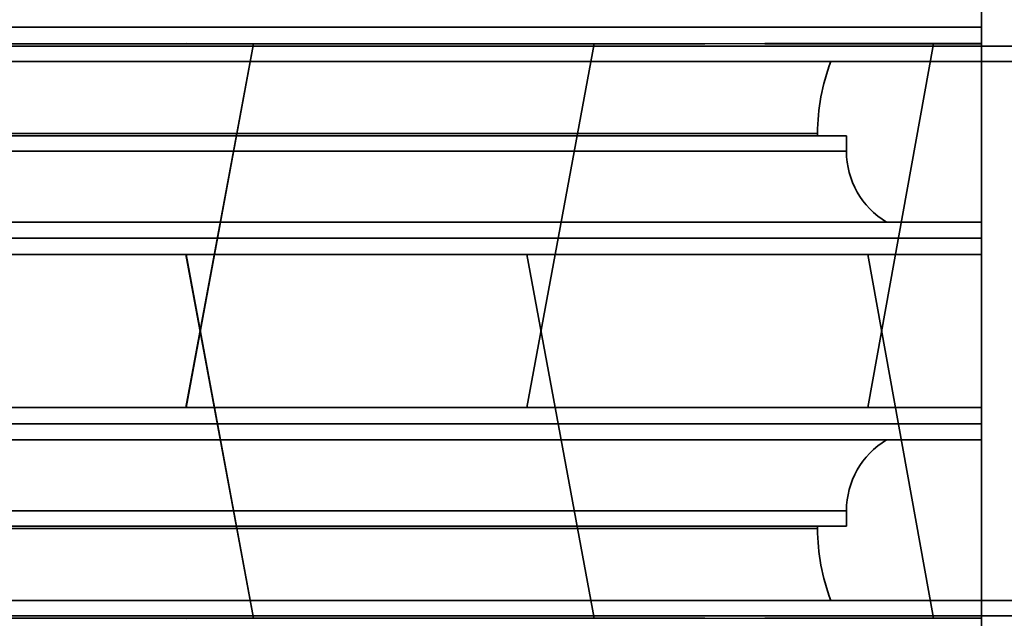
# Model space of a CAD drawing. Header units: millimetres. Extents: x -1465 to 393277, y -3788 to 454312.
# Tile 349 of 656: x 358010 to 358203, y 11744 to 11861. Entities that reach past the tile are written whole.
import ezdxf

# ---------------------------------------------------------------- set-up
doc = ezdxf.new("R2010")
doc.units = ezdxf.units.MM
doc.header["$XCLIPFRAME"] = 2
for name, color, linetype in [('AHU03-3-42843OBJ', 8, 'Continuous'), ('AHU03-3-42950OBJ', 8, 'Continuous'), ('AHU03-3-42960OBJ', 8, 'Continuous'), ('AHU03-3-68109OBJ', 8, 'Continuous'), ('AHU03-3-68635OBJ', 8, 'Continuous')]:
    doc.layers.add(name, color=color, linetype=linetype)
picture_1 = doc.add_image_def('image1.bmp', size_in_pixel=(951, 911))

msp = doc.modelspace()

# ---------------------------------------------------------------- linework, layer by layer
at = {"layer": 'AHU03-3-42843OBJ', "color": 8, "linetype": 'Continuous', "lineweight": 35, "ltscale": 100}
for p, q in [((358198.13, 11859.52), (357976.13, 11859.52)), ((357976.13, 11856.3), (358144.14, 11856.3)), ((358042.85, 11785.3), (358056.02, 11856.3)), ((358042.86, 11785.3), (358056.02, 11856.3)), ((358043, 11856.34), (358155.83, 11856.3)), ((358109.38, 11785.3), (358122.56, 11856.3)), ((358109.39, 11785.3), (358122.56, 11856.3)), ((358155.83, 11856.3), (358198.13, 11856.3)), ((358155.86, 11856.34), (358198.13, 11856.34)), ((358188.78, 11856.3), (358175.93, 11785.3)), ((358042.85, 11815.13), (358056.02, 11744.13)), ((358042.86, 11815.13), (358056.02, 11744.13)), ((358109.38, 11815.13), (358122.56, 11744.13)), ((358109.39, 11815.13), (358122.56, 11744.13)), ((358188.78, 11744.13), (358175.93, 11815.13)), ((357976.13, 11744.13), (358144.14, 11744.13)), ((358043, 11744.09), (358155.83, 11744.13)), ((358155.83, 11744.13), (358198.13, 11744.13))]:
    msp.add_line(p, q, dxfattribs=at)
at = {"layer": 'AHU03-3-42950OBJ', "color": 8, "linetype": 'Continuous', "lineweight": 35, "ltscale": 100}
for p, q in [((358002.48, 11838.3), (358171.78, 11838.3)), ((358171.78, 11835.3), (358171.78, 11838.3)), ((358002.48, 11835.3), (358171.78, 11835.3)), ((357976.13, 11821.45), (358198.13, 11821.45)), ((357976.13, 11818.34), (358198.13, 11818.34)), ((357976.13, 11815.13), (358198.13, 11815.13)), ((357976.13, 11785.3), (358198.13, 11785.3)), ((357976.13, 11782.09), (358198.13, 11782.09)), ((357976.13, 11778.98), (358198.13, 11778.98)), ((358002.48, 11765.13), (358171.78, 11765.13)), ((358171.78, 11765.13), (358171.78, 11762.13)), ((358002.48, 11762.13), (358171.78, 11762.13))]:
    msp.add_line(p, q, dxfattribs=at)
for centre, start, end in [((358187.95, 11835.3), 180, 238.9295), ((358187.95, 11765.13), 121.0705, 180)]:
    msp.add_arc(centre, 16.17, start, end, dxfattribs=at)
at = {"layer": 'AHU03-3-42960OBJ', "color": 8, "linetype": 'Continuous', "lineweight": 35, "ltscale": 100}
for p, q in [((358008.13, 11838.8), (358166.13, 11838.8)), ((358166.13, 11838.8), (358166.13, 11838.3)), ((358008.13, 11761.63), (358166.13, 11761.63)), ((358166.13, 11761.63), (358166.13, 11762.13))]:
    msp.add_line(p, q, dxfattribs=at)
for centre, start, end in [((358204.93, 11838.8), 158.8475, 180), ((358204.93, 11761.63), 180, 201.1525)]:
    msp.add_arc(centre, 38.8, start, end, dxfattribs=at)
at = {"layer": 'AHU03-3-68109OBJ', "color": 8, "linetype": 'Continuous', "lineweight": 35, "ltscale": 100}
for p, q in [((357924.13, 11855.8), (358250.13, 11855.8)), ((357949.13, 11852.8), (358225.13, 11852.8)), ((357949.13, 11747.63), (358225.13, 11747.63)), ((357924.13, 11744.63), (358250.13, 11744.63))]:
    msp.add_line(p, q, dxfattribs=at)
at = {"layer": 'AHU03-3-68635OBJ', "color": 8, "linetype": 'Continuous', "lineweight": 35, "ltscale": 100}
for p, q in [((358198.13, 11747.63), (358198.13, 11960.6)), ((358198.13, 11852.8), (358198.13, 11639.83))]:
    msp.add_line(p, q, dxfattribs=at)

# ---------------------------------------------------------------- pictures from other files: only their frames are drawn
at = {"color": 8, "lineweight": 13}
image = msp.add_image(picture_1, insert=(357606.99, 12545.82), size_in_units=(1986.02, 1904.63), rotation=-90, dxfattribs=at)
image.set_boundary_path([(-0.5, -0.5), (950.5, 910.5)])

doc.saveas('drawing.dxf')
